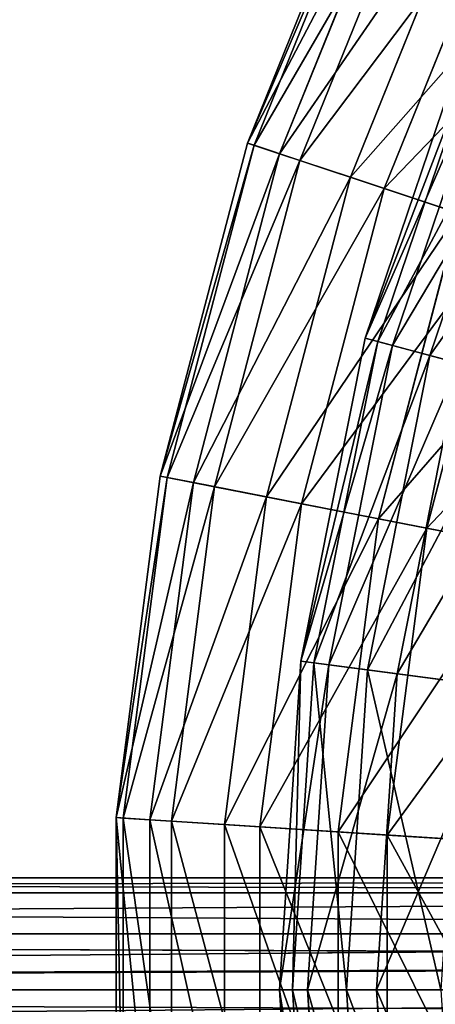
# Model space of a CAD drawing. Extents: x 1 to 199, y -10 to 2.
# Tile 449 of 656: x 77.026 to 77.954, y -4.187 to -1.991. Entities that reach past the tile are written whole.
import ezdxf

# ---------------------------------------------------------------- set-up
doc = ezdxf.new("R2010")
doc.units = 0
doc.header["$LTSCALE"] = 2.54
doc.layers.get('0').update_dxf_attribs({"color": 13, "linetype": 'CONTINUOUS'})

# ---------------------------------------------------------------- blocks, each defined once
blk = doc.blocks.new('SLING-V-10355_STL')
at = {"color": 0}
for p, q in [((77.8224, -1.5535, 6.9411), (77.5342, -2.2656, 6.9411)), ((77.8224, -1.5535, 6.9411), (77.5342, -2.2656, 6.9411)), ((77.837, -1.5605, 6.1982), (77.5494, -2.2707, 6.1982)), ((77.837, -1.5605, 6.1982), (77.5494, -2.2707, 6.1982)), ((77.8908, -1.5864, 7.6803), (77.6061, -2.2895, 7.6803)), ((77.8908, -1.5864, 7.6803), (77.6061, -2.2895, 7.6803)), ((77.9341, -1.6073, 5.4629), (77.6518, -2.3046, 5.4629)), ((77.9341, -1.6073, 5.4629), (77.6518, -2.3046, 5.4629)), ((78.0409, -1.6587, 8.4045), (77.7643, -2.342, 8.4045)), ((78.0409, -1.6587, 8.4045), (77.7643, -2.342, 8.4045)), ((78.1124, -1.6931, 4.7467), (77.8396, -2.367, 4.7467)), ((78.1124, -1.6931, 4.7467), (77.8396, -2.367, 4.7467)), ((77.7974, -2.7007, 6.557), (78.0336, -2.0048, 6.557)), ((77.7974, -2.7007, 6.557), (78.0336, -2.0048, 6.557)), ((77.8255, -2.7082, 7.2935), (78.0605, -2.0159, 7.2935)), ((77.8255, -2.7082, 7.2935), (78.0605, -2.0159, 7.2935)), ((77.8582, -2.717, 5.8226), (78.0918, -2.0289, 5.8226)), ((77.8582, -2.717, 5.8226), (78.0918, -2.0289, 5.8226)), ((77.9421, -2.7394, 8.0207), (78.172, -2.0621, 8.0207)), ((77.9421, -2.7394, 8.0207), (78.172, -2.0621, 8.0207)), ((77.5342, -2.2656, 6.9411), (77.3393, -3.0087, 6.9411)), ((77.5342, -2.2656, 6.9411), (77.3393, -3.0087, 6.9411)), ((77.5494, -2.2707, 6.1982), (77.3551, -3.0117, 6.1982)), ((77.5494, -2.2707, 6.1982), (77.3551, -3.0117, 6.1982)), ((77.5342, -2.2656, 6.9411), (77.6061, -2.2895, 7.6803)), ((77.5342, -2.2656, 6.9411), (77.6061, -2.2895, 7.6803)), ((77.5494, -2.2707, 6.1982), (77.5342, -2.2656, 6.9411)), ((77.5494, -2.2707, 6.1982), (77.5342, -2.2656, 6.9411)), ((77.6518, -2.3046, 5.4629), (77.5494, -2.2707, 6.1982)), ((77.6518, -2.3046, 5.4629), (77.5494, -2.2707, 6.1982)), ((77.6061, -2.2895, 7.6803), (77.4137, -3.0232, 7.6803)), ((77.6061, -2.2895, 7.6803), (77.4137, -3.0232, 7.6803)), ((77.6518, -2.3046, 5.4629), (77.4609, -3.0324, 5.4629)), ((77.6518, -2.3046, 5.4629), (77.4609, -3.0324, 5.4629)), ((77.6061, -2.2895, 7.6803), (77.7643, -2.342, 8.4045)), ((77.6061, -2.2895, 7.6803), (77.7643, -2.342, 8.4045)), ((77.8396, -2.367, 4.7467), (77.6518, -2.3046, 5.4629)), ((77.8396, -2.367, 4.7467), (77.6518, -2.3046, 5.4629)), ((77.7643, -2.342, 8.4045), (77.5773, -3.055, 8.4045)), ((77.7643, -2.342, 8.4045), (77.5773, -3.055, 8.4045)), ((77.7643, -2.342, 8.4045), (78.0062, -2.4223, 9.1025)), ((77.7643, -2.342, 8.4045), (78.0062, -2.4223, 9.1025)), ((77.8396, -2.367, 4.7467), (77.6552, -3.0702, 4.7467)), ((77.8396, -2.367, 4.7467), (77.6552, -3.0702, 4.7467)), ((78.11, -2.4568, 4.0604), (77.8396, -2.367, 4.7467)), ((78.11, -2.4568, 4.0604), (77.8396, -2.367, 4.7467)), ((78.0062, -2.4223, 9.1025), (77.8275, -3.1037, 9.1025)), ((78.0062, -2.4223, 9.1025), (77.8275, -3.1037, 9.1025)), ((78.11, -2.4568, 4.0604), (77.9348, -3.1246, 4.0604)), ((78.11, -2.4568, 4.0604), (77.9348, -3.1246, 4.0604)), ((77.654, -3.4214, 6.557), (77.7974, -2.7007, 6.557)), ((77.654, -3.4214, 6.557), (77.7974, -2.7007, 6.557)), ((77.8255, -2.7082, 7.2935), (77.7974, -2.7007, 6.557)), ((77.8255, -2.7082, 7.2935), (77.7974, -2.7007, 6.557)), ((77.7974, -2.7007, 6.557), (77.8582, -2.717, 5.8226)), ((77.7974, -2.7007, 6.557), (77.8582, -2.717, 5.8226)), ((77.6829, -3.4252, 7.2935), (77.8255, -2.7082, 7.2935)), ((77.6829, -3.4252, 7.2935), (77.8255, -2.7082, 7.2935)), ((77.7165, -3.4296, 5.8226), (77.8582, -2.717, 5.8226)), ((77.7165, -3.4296, 5.8226), (77.8582, -2.717, 5.8226)), ((77.9421, -2.7394, 8.0207), (77.8255, -2.7082, 7.2935)), ((77.9421, -2.7394, 8.0207), (77.8255, -2.7082, 7.2935)), ((77.8582, -2.717, 5.8226), (78.007, -2.7568, 5.1017)), ((77.8582, -2.717, 5.8226), (78.007, -2.7568, 5.1017)), ((77.9421, -2.7394, 8.0207), (77.8026, -3.441, 8.0207)), ((77.9421, -2.7394, 8.0207), (77.8026, -3.441, 8.0207)), ((77.9421, -2.7394, 8.0207), (78.1454, -2.7939, 8.7272)), ((77.9421, -2.7394, 8.0207), (78.1454, -2.7939, 8.7272)), ((77.8692, -3.4497, 5.1017), (78.007, -2.7568, 5.1017)), ((77.8692, -3.4497, 5.1017), (78.007, -2.7568, 5.1017)), ((77.3393, -3.0087, 6.9411), (77.2411, -3.7706, 6.9411)), ((77.3393, -3.0087, 6.9411), (77.2411, -3.7706, 6.9411)), ((77.3393, -3.0087, 6.9411), (77.4137, -3.0232, 7.6803)), ((77.3393, -3.0087, 6.9411), (77.4137, -3.0232, 7.6803)), ((77.3551, -3.0117, 6.1982), (77.3393, -3.0087, 6.9411)), ((77.3551, -3.0117, 6.1982), (77.3393, -3.0087, 6.9411)), ((77.3551, -3.0117, 6.1982), (77.2571, -3.7716, 6.1982)), ((77.3551, -3.0117, 6.1982), (77.2571, -3.7716, 6.1982)), ((77.4137, -3.0232, 7.6803), (77.3167, -3.7754, 7.6803)), ((77.4137, -3.0232, 7.6803), (77.3167, -3.7754, 7.6803)), ((77.4609, -3.0324, 5.4629), (77.3551, -3.0117, 6.1982)), ((77.4609, -3.0324, 5.4629), (77.3551, -3.0117, 6.1982)), ((77.4137, -3.0232, 7.6803), (77.5773, -3.055, 8.4045)), ((77.4137, -3.0232, 7.6803), (77.5773, -3.055, 8.4045)), ((77.4609, -3.0324, 5.4629), (77.3647, -3.7785, 5.4629)), ((77.4609, -3.0324, 5.4629), (77.3647, -3.7785, 5.4629)), ((77.6552, -3.0702, 4.7467), (77.4609, -3.0324, 5.4629)), ((77.6552, -3.0702, 4.7467), (77.4609, -3.0324, 5.4629)), ((77.5773, -3.055, 8.4045), (77.483, -3.7861, 8.4045)), ((77.5773, -3.055, 8.4045), (77.483, -3.7861, 8.4045)), ((77.6552, -3.0702, 4.7467), (77.5622, -3.7912, 4.7467)), ((77.6552, -3.0702, 4.7467), (77.5622, -3.7912, 4.7467)), ((77.5773, -3.055, 8.4045), (77.8275, -3.1037, 9.1025)), ((77.5773, -3.055, 8.4045), (77.8275, -3.1037, 9.1025)), ((77.9348, -3.1246, 4.0604), (77.6552, -3.0702, 4.7467)), ((77.9348, -3.1246, 4.0604), (77.6552, -3.0702, 4.7467)), ((77.8275, -3.1037, 9.1025), (77.7374, -3.8024, 9.1025)), ((77.8275, -3.1037, 9.1025), (77.7374, -3.8024, 9.1025)), ((77.8275, -3.1037, 9.1025), (78.1604, -3.1686, 9.7637)), ((77.8275, -3.1037, 9.1025), (78.1604, -3.1686, 9.7637)), ((77.9348, -3.1246, 4.0604), (77.8465, -3.8095, 4.0604)), ((77.9348, -3.1246, 4.0604), (77.8465, -3.8095, 4.0604)), ((78.2956, -3.1949, 3.4145), (77.9348, -3.1246, 4.0604)), ((78.2956, -3.1949, 3.4145), (77.9348, -3.1246, 4.0604)), ((77.606, -4.1547, 6.557), (77.654, -3.4214, 6.557)), ((77.606, -4.1547, 6.557), (77.654, -3.4214, 6.557)), ((77.6829, -3.4252, 7.2935), (77.6351, -4.1547, 7.2935)), ((77.6829, -3.4252, 7.2935), (77.6351, -4.1547, 7.2935)), ((77.6829, -3.4252, 7.2935), (77.654, -3.4214, 6.557)), ((77.6829, -3.4252, 7.2935), (77.654, -3.4214, 6.557)), ((77.654, -3.4214, 6.557), (77.7165, -3.4296, 5.8226)), ((77.654, -3.4214, 6.557), (77.7165, -3.4296, 5.8226)), ((77.6829, -3.4252, 7.2935), (77.8026, -3.441, 8.0207)), ((77.6829, -3.4252, 7.2935), (77.8026, -3.441, 8.0207)), ((77.6689, -4.1547, 5.8226), (77.7165, -3.4296, 5.8226)), ((77.6689, -4.1547, 5.8226), (77.7165, -3.4296, 5.8226)), ((77.7165, -3.4296, 5.8226), (77.8692, -3.4497, 5.1017)), ((77.7165, -3.4296, 5.8226), (77.8692, -3.4497, 5.1017)), ((77.8026, -3.441, 8.0207), (77.7558, -4.1547, 8.0207)), ((77.8026, -3.441, 8.0207), (77.7558, -4.1547, 8.0207)), ((77.8026, -3.441, 8.0207), (78.0112, -3.4684, 8.7272)), ((77.8026, -3.441, 8.0207), (78.0112, -3.4684, 8.7272)), ((77.823, -4.1547, 5.1017), (77.8692, -3.4497, 5.1017)), ((77.823, -4.1547, 5.1017), (77.8692, -3.4497, 5.1017)), ((77.8692, -3.4497, 5.1017), (78.1099, -3.4814, 4.4057)), ((77.8692, -3.4497, 5.1017), (78.1099, -3.4814, 4.4057)), ((77.2411, -3.7706, 6.9411), (77.3167, -3.7754, 7.6803)), ((77.2411, -3.7706, 6.9411), (77.2411, -4.5388, 6.9411)), ((77.2411, -3.7706, 6.9411), (77.3167, -3.7754, 7.6803)), ((77.2571, -3.7716, 6.1982), (77.2411, -3.7706, 6.9411)), ((77.2411, -3.7706, 6.9411), (77.2411, -4.5388, 6.9411)), ((77.2571, -3.7716, 6.1982), (77.2411, -3.7706, 6.9411)), ((77.2571, -3.7716, 6.1982), (77.2571, -4.5378, 6.1982)), ((77.3647, -3.7785, 5.4629), (77.2571, -3.7716, 6.1982)), ((77.2571, -3.7716, 6.1982), (77.2571, -4.5378, 6.1982)), ((77.3647, -3.7785, 5.4629), (77.2571, -3.7716, 6.1982)), ((77.3167, -3.7754, 7.6803), (77.483, -3.7861, 8.4045)), ((77.3167, -3.7754, 7.6803), (77.3167, -4.5339, 7.6803)), ((77.3167, -3.7754, 7.6803), (77.483, -3.7861, 8.4045)), ((77.3167, -3.7754, 7.6803), (77.3167, -4.5339, 7.6803)), ((77.3647, -3.7785, 5.4629), (77.3647, -4.5309, 5.4629)), ((77.5622, -3.7912, 4.7467), (77.3647, -3.7785, 5.4629)), ((77.3647, -3.7785, 5.4629), (77.3647, -4.5309, 5.4629)), ((77.5622, -3.7912, 4.7467), (77.3647, -3.7785, 5.4629)), ((77.483, -3.7861, 8.4045), (77.7374, -3.8024, 9.1025)), ((77.483, -3.7861, 8.4045), (77.483, -4.5233, 8.4045)), ((77.483, -3.7861, 8.4045), (77.7374, -3.8024, 9.1025)), ((77.483, -3.7861, 8.4045), (77.483, -4.5233, 8.4045)), ((77.5622, -3.7912, 4.7467), (77.5622, -4.5182, 4.7467)), ((77.8465, -3.8095, 4.0604), (77.5622, -3.7912, 4.7467)), ((77.5622, -3.7912, 4.7467), (77.5622, -4.5182, 4.7467)), ((77.8465, -3.8095, 4.0604), (77.5622, -3.7912, 4.7467)), ((77.7374, -3.8024, 9.1025), (78.0759, -3.8242, 9.7637)), ((77.7374, -3.8024, 9.1025), (77.7374, -4.5069, 9.1025)), ((77.7374, -3.8024, 9.1025), (78.0759, -3.8242, 9.7637)), ((77.7374, -3.8024, 9.1025), (77.7374, -4.5069, 9.1025)), ((77.8465, -3.8095, 4.0604), (77.8465, -4.4999, 4.0604)), ((78.2133, -3.833, 3.4145), (77.8465, -3.8095, 4.0604)), ((77.8465, -3.8095, 4.0604), (77.8465, -4.4999, 4.0604)), ((78.2133, -3.833, 3.4145), (77.8465, -3.8095, 4.0604)), ((82.974, -3.9047, 14.571), (68.1393, -3.9047, 130.0795)), ((82.974, -3.9047, 14.571), (68.1393, -3.9047, 130.0795)), ((82.849, -3.9382, 14.563), (68.0153, -3.9382, 130.0636)), ((82.849, -3.9382, 14.563), (68.0153, -3.9382, 130.0636)), ((83.099, -3.9382, 14.579), (68.2632, -3.9382, 130.0954)), ((83.099, -3.9382, 14.579), (68.2632, -3.9382, 130.0954)), ((67.8913, -4.1547, 130.0476), (82.7575, -4.0297, 14.5572)), ((67.8913, -4.1547, 130.0476), (82.7575, -4.0297, 14.5572)), ((82.7575, -4.0297, 14.5572), (67.9245, -4.0297, 130.0519)), ((82.7575, -4.0297, 14.5572), (67.9245, -4.0297, 130.0519)), ((83.1906, -4.0297, 14.5849), (68.354, -4.0297, 130.1071)), ((83.2155, -4.09, 14.5865), (68.354, -4.0297, 130.1071)), ((83.2155, -4.09, 14.5865), (68.354, -4.0297, 130.1071)), ((83.1906, -4.0297, 14.5849), (68.354, -4.0297, 130.1071)), ((82.7326, -4.09, 14.5556), (67.8913, -4.1547, 130.0476)), ((82.7326, -4.09, 14.5556), (67.8913, -4.1547, 130.0476)), ((83.2155, -4.09, 14.5865), (68.3872, -4.1547, 130.1113)), ((83.2155, -4.09, 14.5865), (68.3872, -4.1547, 130.1113)), ((82.724, -4.1547, 14.555), (67.8913, -4.1547, 130.0476)), ((82.724, -4.1547, 14.555), (67.8913, -4.1547, 130.0476)), ((83.2257, -4.1547, 14.587), (68.3872, -4.1547, 130.1113)), ((83.2257, -4.1547, 14.587), (68.3872, -4.1547, 130.1113)), ((77.6351, -4.1547, 7.2935), (77.606, -4.1547, 6.557)), ((77.606, -4.1547, 6.557), (77.6689, -4.1547, 5.8226)), ((77.606, -4.1547, 6.557), (77.6689, -4.1547, 5.8226)), ((77.606, -4.1547, 6.557), (77.654, -4.888, 6.557)), ((77.6351, -4.1547, 7.2935), (77.606, -4.1547, 6.557)), ((77.606, -4.1547, 6.557), (77.654, -4.888, 6.557)), ((77.7558, -4.1547, 8.0207), (77.6351, -4.1547, 7.2935)), ((77.6351, -4.1547, 7.2935), (77.6829, -4.8842, 7.2935)), ((77.7558, -4.1547, 8.0207), (77.6351, -4.1547, 7.2935)), ((77.6351, -4.1547, 7.2935), (77.6829, -4.8842, 7.2935)), ((77.6689, -4.1547, 5.8226), (77.823, -4.1547, 5.1017)), ((77.6689, -4.1547, 5.8226), (77.823, -4.1547, 5.1017)), ((77.6689, -4.1547, 5.8226), (77.7165, -4.8798, 5.8226)), ((77.6689, -4.1547, 5.8226), (77.7165, -4.8798, 5.8226)), ((77.9662, -4.1547, 8.7272), (77.7558, -4.1547, 8.0207)), ((77.7558, -4.1547, 8.0207), (77.8026, -4.8684, 8.0207)), ((77.9662, -4.1547, 8.7272), (77.7558, -4.1547, 8.0207)), ((77.7558, -4.1547, 8.0207), (77.8026, -4.8684, 8.0207)), ((77.823, -4.1547, 5.1017), (78.0657, -4.1547, 4.4057)), ((77.823, -4.1547, 5.1017), (78.0657, -4.1547, 4.4057)), ((77.823, -4.1547, 5.1017), (77.8692, -4.8596, 5.1017)), ((77.823, -4.1547, 5.1017), (77.8692, -4.8596, 5.1017))]:
    blk.add_line(p, q, dxfattribs=at)
at = {"color": 7}
mesh = blk.add_polyface(dxfattribs=at)
corners = [(77.8908, -1.5864, 7.6803), (77.5342, -2.2656, 6.9411), (77.6061, -2.2895, 7.6803), (77.8224, -1.5535, 6.9411)]
mesh.append_faces([[corners[k] for k in face] for face in [(0, 1, 2), (1, 0, 3)]], dxfattribs={"vtx0": -1, "color": 7})
mesh = blk.add_polyface(dxfattribs=at)
corners = [(77.5342, -2.2656, 6.9411), (77.837, -1.5605, 6.1982), (77.5494, -2.2707, 6.1982), (77.8224, -1.5535, 6.9411)]
mesh.append_faces([[corners[k] for k in face] for face in [(0, 1, 2), (1, 0, 3)]], dxfattribs={"vtx0": -1, "color": 7})
mesh = blk.add_polyface(dxfattribs=at)
corners = [(77.5494, -2.2707, 6.1982), (77.9341, -1.6073, 5.4629), (77.6518, -2.3046, 5.4629), (77.837, -1.5605, 6.1982)]
mesh.append_faces([[corners[k] for k in face] for face in [(0, 1, 2), (1, 0, 3)]], dxfattribs={"vtx0": -1, "color": 7})
mesh = blk.add_polyface(dxfattribs=at)
corners = [(78.0409, -1.6587, 8.4045), (77.6061, -2.2895, 7.6803), (77.7643, -2.342, 8.4045), (77.8908, -1.5864, 7.6803)]
mesh.append_faces([[corners[k] for k in face] for face in [(0, 1, 2), (1, 0, 3)]], dxfattribs={"vtx0": -1, "color": 7})
mesh = blk.add_polyface(dxfattribs=at)
corners = [(77.6518, -2.3046, 5.4629), (78.1124, -1.6931, 4.7467), (77.8396, -2.367, 4.7467), (77.9341, -1.6073, 5.4629)]
mesh.append_faces([[corners[k] for k in face] for face in [(0, 1, 2), (1, 0, 3)]], dxfattribs={"vtx0": -1, "color": 7})
mesh = blk.add_polyface(dxfattribs=at)
corners = [(78.2706, -1.7693, 9.1025), (77.7643, -2.342, 8.4045), (78.0062, -2.4223, 9.1025), (78.0409, -1.6587, 8.4045)]
mesh.append_faces([[corners[k] for k in face] for face in [(0, 1, 2), (1, 0, 3)]], dxfattribs={"vtx0": -1, "color": 7})
mesh = blk.add_polyface(dxfattribs=at)
corners = [(77.8396, -2.367, 4.7467), (78.3691, -1.8167, 4.0604), (78.11, -2.4568, 4.0604), (78.1124, -1.6931, 4.7467)]
mesh.append_faces([[corners[k] for k in face] for face in [(0, 1, 2), (1, 0, 3)]], dxfattribs={"vtx0": -1, "color": 7})
mesh = blk.add_polyface(dxfattribs=at)
corners = [(77.7974, -2.7007, 6.557), (78.0605, -2.0159, 7.2935), (77.8255, -2.7082, 7.2935), (78.0336, -2.0048, 6.557)]
mesh.append_faces([[corners[k] for k in face] for face in [(0, 1, 2), (1, 0, 3)]], dxfattribs={"vtx0": -1, "color": 7})
mesh = blk.add_polyface(dxfattribs=at)
corners = [(78.0918, -2.0289, 5.8226), (77.7974, -2.7007, 6.557), (77.8582, -2.717, 5.8226), (78.0336, -2.0048, 6.557)]
mesh.append_faces([[corners[k] for k in face] for face in [(0, 1, 2), (1, 0, 3)]], dxfattribs={"vtx0": -1, "color": 7})
mesh = blk.add_polyface(dxfattribs=at)
corners = [(77.8255, -2.7082, 7.2935), (78.172, -2.0621, 8.0207), (77.9421, -2.7394, 8.0207), (78.0605, -2.0159, 7.2935)]
mesh.append_faces([[corners[k] for k in face] for face in [(0, 1, 2), (1, 0, 3)]], dxfattribs={"vtx0": -1, "color": 7})
mesh = blk.add_polyface(dxfattribs=at)
corners = [(78.2341, -2.0879, 5.1017), (77.8582, -2.717, 5.8226), (78.007, -2.7568, 5.1017), (78.0918, -2.0289, 5.8226)]
mesh.append_faces([[corners[k] for k in face] for face in [(0, 1, 2), (1, 0, 3)]], dxfattribs={"vtx0": -1, "color": 7})
mesh = blk.add_polyface(dxfattribs=at)
corners = [(77.9421, -2.7394, 8.0207), (78.3664, -2.1427, 8.7272), (78.1454, -2.7939, 8.7272), (78.172, -2.0621, 8.0207)]
mesh.append_faces([[corners[k] for k in face] for face in [(0, 1, 2), (1, 0, 3)]], dxfattribs={"vtx0": -1, "color": 7})
mesh = blk.add_polyface(dxfattribs=at)
corners = [(77.6061, -2.2895, 7.6803), (77.3393, -3.0087, 6.9411), (77.4137, -3.0232, 7.6803), (77.5342, -2.2656, 6.9411)]
mesh.append_faces([[corners[k] for k in face] for face in [(0, 1, 2), (1, 0, 3)]], dxfattribs={"vtx0": -1, "color": 7})
mesh = blk.add_polyface(dxfattribs=at)
corners = [(77.3393, -3.0087, 6.9411), (77.5494, -2.2707, 6.1982), (77.3551, -3.0117, 6.1982), (77.5342, -2.2656, 6.9411)]
mesh.append_faces([[corners[k] for k in face] for face in [(0, 1, 2), (1, 0, 3)]], dxfattribs={"vtx0": -1, "color": 7})
mesh = blk.add_polyface(dxfattribs=at)
corners = [(77.3551, -3.0117, 6.1982), (77.6518, -2.3046, 5.4629), (77.4609, -3.0324, 5.4629), (77.5494, -2.2707, 6.1982)]
mesh.append_faces([[corners[k] for k in face] for face in [(0, 1, 2), (1, 0, 3)]], dxfattribs={"vtx0": -1, "color": 7})
mesh = blk.add_polyface(dxfattribs=at)
corners = [(77.7643, -2.342, 8.4045), (77.4137, -3.0232, 7.6803), (77.5773, -3.055, 8.4045), (77.6061, -2.2895, 7.6803)]
mesh.append_faces([[corners[k] for k in face] for face in [(0, 1, 2), (1, 0, 3)]], dxfattribs={"vtx0": -1, "color": 7})
mesh = blk.add_polyface(dxfattribs=at)
corners = [(77.4609, -3.0324, 5.4629), (77.8396, -2.367, 4.7467), (77.6552, -3.0702, 4.7467), (77.6518, -2.3046, 5.4629)]
mesh.append_faces([[corners[k] for k in face] for face in [(0, 1, 2), (1, 0, 3)]], dxfattribs={"vtx0": -1, "color": 7})
mesh = blk.add_polyface(dxfattribs=at)
corners = [(78.0062, -2.4223, 9.1025), (77.5773, -3.055, 8.4045), (77.8275, -3.1037, 9.1025), (77.7643, -2.342, 8.4045)]
mesh.append_faces([[corners[k] for k in face] for face in [(0, 1, 2), (1, 0, 3)]], dxfattribs={"vtx0": -1, "color": 7})
mesh = blk.add_polyface(dxfattribs=at)
corners = [(77.6552, -3.0702, 4.7467), (78.11, -2.4568, 4.0604), (77.9348, -3.1246, 4.0604), (77.8396, -2.367, 4.7467)]
mesh.append_faces([[corners[k] for k in face] for face in [(0, 1, 2), (1, 0, 3)]], dxfattribs={"vtx0": -1, "color": 7})
mesh = blk.add_polyface(dxfattribs=at)
corners = [(78.3281, -2.5292, 9.7637), (77.8275, -3.1037, 9.1025), (78.1604, -3.1686, 9.7637), (78.0062, -2.4223, 9.1025)]
mesh.append_faces([[corners[k] for k in face] for face in [(0, 1, 2), (1, 0, 3)]], dxfattribs={"vtx0": -1, "color": 7})
mesh = blk.add_polyface(dxfattribs=at)
corners = [(77.9348, -3.1246, 4.0604), (78.4588, -2.5726, 3.4145), (78.2956, -3.1949, 3.4145), (78.11, -2.4568, 4.0604)]
mesh.append_faces([[corners[k] for k in face] for face in [(0, 1, 2), (1, 0, 3)]], dxfattribs={"vtx0": -1, "color": 7})
mesh = blk.add_polyface(dxfattribs=at)
corners = [(77.654, -3.4214, 6.557), (77.8255, -2.7082, 7.2935), (77.6829, -3.4252, 7.2935), (77.7974, -2.7007, 6.557)]
mesh.append_faces([[corners[k] for k in face] for face in [(0, 1, 2), (1, 0, 3)]], dxfattribs={"vtx0": -1, "color": 7})
mesh = blk.add_polyface(dxfattribs=at)
corners = [(77.8582, -2.717, 5.8226), (77.654, -3.4214, 6.557), (77.7165, -3.4296, 5.8226), (77.7974, -2.7007, 6.557)]
mesh.append_faces([[corners[k] for k in face] for face in [(0, 1, 2), (1, 0, 3)]], dxfattribs={"vtx0": -1, "color": 7})
mesh = blk.add_polyface(dxfattribs=at)
corners = [(77.6829, -3.4252, 7.2935), (77.9421, -2.7394, 8.0207), (77.8026, -3.441, 8.0207), (77.8255, -2.7082, 7.2935)]
mesh.append_faces([[corners[k] for k in face] for face in [(0, 1, 2), (1, 0, 3)]], dxfattribs={"vtx0": -1, "color": 7})
mesh = blk.add_polyface(dxfattribs=at)
corners = [(78.007, -2.7568, 5.1017), (77.7165, -3.4296, 5.8226), (77.8692, -3.4497, 5.1017), (77.8582, -2.717, 5.8226)]
mesh.append_faces([[corners[k] for k in face] for face in [(0, 1, 2), (1, 0, 3)]], dxfattribs={"vtx0": -1, "color": 7})
mesh = blk.add_polyface(dxfattribs=at)
corners = [(77.8026, -3.441, 8.0207), (78.1454, -2.7939, 8.7272), (78.0112, -3.4684, 8.7272), (77.9421, -2.7394, 8.0207)]
mesh.append_faces([[corners[k] for k in face] for face in [(0, 1, 2), (1, 0, 3)]], dxfattribs={"vtx0": -1, "color": 7})
mesh = blk.add_polyface(dxfattribs=at)
corners = [(78.2415, -2.8197, 4.4057), (77.8692, -3.4497, 5.1017), (78.1099, -3.4814, 4.4057), (78.007, -2.7568, 5.1017)]
mesh.append_faces([[corners[k] for k in face] for face in [(0, 1, 2), (1, 0, 3)]], dxfattribs={"vtx0": -1, "color": 7})
mesh = blk.add_polyface(dxfattribs=at)
corners = [(77.4137, -3.0232, 7.6803), (77.2411, -3.7706, 6.9411), (77.3167, -3.7754, 7.6803), (77.3393, -3.0087, 6.9411)]
mesh.append_faces([[corners[k] for k in face] for face in [(0, 1, 2), (1, 0, 3)]], dxfattribs={"vtx0": -1, "color": 7})
mesh = blk.add_polyface(dxfattribs=at)
corners = [(77.2411, -3.7706, 6.9411), (77.3551, -3.0117, 6.1982), (77.2571, -3.7716, 6.1982), (77.3393, -3.0087, 6.9411)]
mesh.append_faces([[corners[k] for k in face] for face in [(0, 1, 2), (1, 0, 3)]], dxfattribs={"vtx0": -1, "color": 7})
mesh = blk.add_polyface(dxfattribs=at)
corners = [(77.2571, -3.7716, 6.1982), (77.4609, -3.0324, 5.4629), (77.3647, -3.7785, 5.4629), (77.3551, -3.0117, 6.1982)]
mesh.append_faces([[corners[k] for k in face] for face in [(0, 1, 2), (1, 0, 3)]], dxfattribs={"vtx0": -1, "color": 7})
mesh = blk.add_polyface(dxfattribs=at)
corners = [(77.5773, -3.055, 8.4045), (77.3167, -3.7754, 7.6803), (77.483, -3.7861, 8.4045), (77.4137, -3.0232, 7.6803)]
mesh.append_faces([[corners[k] for k in face] for face in [(0, 1, 2), (1, 0, 3)]], dxfattribs={"vtx0": -1, "color": 7})
mesh = blk.add_polyface(dxfattribs=at)
corners = [(77.3647, -3.7785, 5.4629), (77.6552, -3.0702, 4.7467), (77.5622, -3.7912, 4.7467), (77.4609, -3.0324, 5.4629)]
mesh.append_faces([[corners[k] for k in face] for face in [(0, 1, 2), (1, 0, 3)]], dxfattribs={"vtx0": -1, "color": 7})
mesh = blk.add_polyface(dxfattribs=at)
corners = [(77.8275, -3.1037, 9.1025), (77.483, -3.7861, 8.4045), (77.7374, -3.8024, 9.1025), (77.5773, -3.055, 8.4045)]
mesh.append_faces([[corners[k] for k in face] for face in [(0, 1, 2), (1, 0, 3)]], dxfattribs={"vtx0": -1, "color": 7})
mesh = blk.add_polyface(dxfattribs=at)
corners = [(77.5622, -3.7912, 4.7467), (77.9348, -3.1246, 4.0604), (77.8465, -3.8095, 4.0604), (77.6552, -3.0702, 4.7467)]
mesh.append_faces([[corners[k] for k in face] for face in [(0, 1, 2), (1, 0, 3)]], dxfattribs={"vtx0": -1, "color": 7})
mesh = blk.add_polyface(dxfattribs=at)
corners = [(78.1604, -3.1686, 9.7637), (77.7374, -3.8024, 9.1025), (78.0759, -3.8242, 9.7637), (77.8275, -3.1037, 9.1025)]
mesh.append_faces([[corners[k] for k in face] for face in [(0, 1, 2), (1, 0, 3)]], dxfattribs={"vtx0": -1, "color": 7})
mesh = blk.add_polyface(dxfattribs=at)
corners = [(77.8465, -3.8095, 4.0604), (78.2956, -3.1949, 3.4145), (78.2133, -3.833, 3.4145), (77.9348, -3.1246, 4.0604)]
mesh.append_faces([[corners[k] for k in face] for face in [(0, 1, 2), (1, 0, 3)]], dxfattribs={"vtx0": -1, "color": 7})
mesh = blk.add_polyface(dxfattribs=at)
corners = [(77.654, -3.4214, 6.557), (77.6351, -4.1547, 7.2935), (77.606, -4.1547, 6.557), (77.6829, -3.4252, 7.2935)]
mesh.append_faces([[corners[k] for k in face] for face in [(0, 1, 2), (1, 0, 3)]], dxfattribs={"vtx0": -1, "color": 7})
mesh = blk.add_polyface(dxfattribs=at)
corners = [(77.7165, -3.4296, 5.8226), (77.606, -4.1547, 6.557), (77.6689, -4.1547, 5.8226), (77.654, -3.4214, 6.557)]
mesh.append_faces([[corners[k] for k in face] for face in [(0, 1, 2), (1, 0, 3)]], dxfattribs={"vtx0": -1, "color": 7})
mesh = blk.add_polyface(dxfattribs=at)
corners = [(77.6829, -3.4252, 7.2935), (77.7558, -4.1547, 8.0207), (77.6351, -4.1547, 7.2935), (77.8026, -3.441, 8.0207)]
mesh.append_faces([[corners[k] for k in face] for face in [(0, 1, 2), (1, 0, 3)]], dxfattribs={"vtx0": -1, "color": 7})
mesh = blk.add_polyface(dxfattribs=at)
corners = [(77.8692, -3.4497, 5.1017), (77.6689, -4.1547, 5.8226), (77.823, -4.1547, 5.1017), (77.7165, -3.4296, 5.8226)]
mesh.append_faces([[corners[k] for k in face] for face in [(0, 1, 2), (1, 0, 3)]], dxfattribs={"vtx0": -1, "color": 7})
mesh = blk.add_polyface(dxfattribs=at)
corners = [(77.8026, -3.441, 8.0207), (77.9662, -4.1547, 8.7272), (77.7558, -4.1547, 8.0207), (78.0112, -3.4684, 8.7272)]
mesh.append_faces([[corners[k] for k in face] for face in [(0, 1, 2), (1, 0, 3)]], dxfattribs={"vtx0": -1, "color": 7})
mesh = blk.add_polyface(dxfattribs=at)
corners = [(78.1099, -3.4814, 4.4057), (77.823, -4.1547, 5.1017), (78.0657, -4.1547, 4.4057), (77.8692, -3.4497, 5.1017)]
mesh.append_faces([[corners[k] for k in face] for face in [(0, 1, 2), (1, 0, 3)]], dxfattribs={"vtx0": -1, "color": 7})
mesh = blk.add_polyface(dxfattribs=at)
corners = [(77.3167, -4.5339, 7.6803), (77.2411, -3.7706, 6.9411), (77.2411, -4.5388, 6.9411), (77.3167, -3.7754, 7.6803)]
mesh.append_faces([[corners[k] for k in face] for face in [(0, 1, 2), (1, 0, 3)]], dxfattribs={"vtx0": -1, "color": 7})
mesh = blk.add_polyface(dxfattribs=at)
corners = [(77.2411, -3.7706, 6.9411), (77.2571, -4.5378, 6.1982), (77.2411, -4.5388, 6.9411), (77.2571, -3.7716, 6.1982)]
mesh.append_faces([[corners[k] for k in face] for face in [(0, 1, 2), (1, 0, 3)]], dxfattribs={"vtx0": -1, "color": 7})
mesh = blk.add_polyface(dxfattribs=at)
corners = [(77.2571, -3.7716, 6.1982), (77.3647, -4.5309, 5.4629), (77.2571, -4.5378, 6.1982), (77.3647, -3.7785, 5.4629)]
mesh.append_faces([[corners[k] for k in face] for face in [(0, 1, 2), (1, 0, 3)]], dxfattribs={"vtx0": -1, "color": 7})
mesh = blk.add_polyface(dxfattribs=at)
corners = [(77.483, -4.5233, 8.4045), (77.3167, -3.7754, 7.6803), (77.3167, -4.5339, 7.6803), (77.483, -3.7861, 8.4045)]
mesh.append_faces([[corners[k] for k in face] for face in [(0, 1, 2), (1, 0, 3)]], dxfattribs={"vtx0": -1, "color": 7})
mesh = blk.add_polyface(dxfattribs=at)
corners = [(77.3647, -3.7785, 5.4629), (77.5622, -4.5182, 4.7467), (77.3647, -4.5309, 5.4629), (77.5622, -3.7912, 4.7467)]
mesh.append_faces([[corners[k] for k in face] for face in [(0, 1, 2), (1, 0, 3)]], dxfattribs={"vtx0": -1, "color": 7})
mesh = blk.add_polyface(dxfattribs=at)
corners = [(77.7374, -4.5069, 9.1025), (77.483, -3.7861, 8.4045), (77.483, -4.5233, 8.4045), (77.7374, -3.8024, 9.1025)]
mesh.append_faces([[corners[k] for k in face] for face in [(0, 1, 2), (1, 0, 3)]], dxfattribs={"vtx0": -1, "color": 7})
mesh = blk.add_polyface(dxfattribs=at)
corners = [(77.5622, -3.7912, 4.7467), (77.8465, -4.4999, 4.0604), (77.5622, -4.5182, 4.7467), (77.8465, -3.8095, 4.0604)]
mesh.append_faces([[corners[k] for k in face] for face in [(0, 1, 2), (1, 0, 3)]], dxfattribs={"vtx0": -1, "color": 7})
mesh = blk.add_polyface(dxfattribs=at)
corners = [(78.0759, -4.4852, 9.7637), (77.7374, -3.8024, 9.1025), (77.7374, -4.5069, 9.1025), (78.0759, -3.8242, 9.7637)]
mesh.append_faces([[corners[k] for k in face] for face in [(0, 1, 2), (1, 0, 3)]], dxfattribs={"vtx0": -1, "color": 7})
mesh = blk.add_polyface(dxfattribs=at)
corners = [(77.8465, -3.8095, 4.0604), (78.2133, -4.4764, 3.4145), (77.8465, -4.4999, 4.0604), (78.2133, -3.833, 3.4145)]
mesh.append_faces([[corners[k] for k in face] for face in [(0, 1, 2), (1, 0, 3)]], dxfattribs={"vtx0": -1, "color": 7})
at = {"color": 18}
mesh = blk.add_polyface(dxfattribs=at)
corners = [(68.0153, -3.9382, 130.0636), (82.974, -3.9047, 14.571), (82.849, -3.9382, 14.563), (68.1393, -3.9047, 130.0795)]
mesh.append_faces([[corners[k] for k in face] for face in [(0, 1, 2), (1, 0, 3)]], dxfattribs={"vtx0": -1, "color": 18})
mesh = blk.add_polyface(dxfattribs=at)
corners = [(68.1393, -3.9047, 130.0795), (83.099, -3.9382, 14.579), (82.974, -3.9047, 14.571), (68.2632, -3.9382, 130.0954)]
mesh.append_faces([[corners[k] for k in face] for face in [(0, 1, 2), (1, 0, 3)]], dxfattribs={"vtx0": -1, "color": 18})
mesh = blk.add_polyface(dxfattribs=at)
corners = [(67.9245, -4.0297, 130.0519), (82.849, -3.9382, 14.563), (82.7575, -4.0297, 14.5572), (68.0153, -3.9382, 130.0636)]
mesh.append_faces([[corners[k] for k in face] for face in [(0, 1, 2), (1, 0, 3)]], dxfattribs={"vtx0": -1, "color": 18})
mesh = blk.add_polyface(dxfattribs=at)
corners = [(68.2632, -3.9382, 130.0954), (83.1906, -4.0297, 14.5849), (83.099, -3.9382, 14.579), (68.354, -4.0297, 130.1071)]
mesh.append_faces([[corners[k] for k in face] for face in [(0, 1, 2), (1, 0, 3)]], dxfattribs={"vtx0": -1, "color": 18})
mesh = blk.add_polyface(dxfattribs=at)
corners = [(82.7575, -4.0297, 14.5572), (82.7326, -4.09, 14.5556), (67.8913, -4.1547, 130.0476)]
mesh.append_faces([[corners[k] for k in face] for face in [(0, 1, 2)]], dxfattribs={"color": 18})
mesh = blk.add_polyface(dxfattribs=at)
corners = [(82.7575, -4.0297, 14.5572), (67.8913, -4.1547, 130.0476), (67.9245, -4.0297, 130.0519)]
mesh.append_faces([[corners[k] for k in face] for face in [(0, 1, 2)]], dxfattribs={"color": 18})
mesh = blk.add_polyface(dxfattribs=at)
corners = [(68.354, -4.0297, 130.1071), (68.3872, -4.1547, 130.1113), (83.2155, -4.09, 14.5865)]
mesh.append_faces([[corners[k] for k in face] for face in [(0, 1, 2)]], dxfattribs={"color": 18})
mesh = blk.add_polyface(dxfattribs=at)
corners = [(68.354, -4.0297, 130.1071), (83.2155, -4.09, 14.5865), (83.1906, -4.0297, 14.5849)]
mesh.append_faces([[corners[k] for k in face] for face in [(0, 1, 2)]], dxfattribs={"color": 18})
mesh = blk.add_polyface(dxfattribs=at)
corners = [(82.7326, -4.09, 14.5556), (82.724, -4.1547, 14.555), (67.8913, -4.1547, 130.0476)]
mesh.append_faces([[corners[k] for k in face] for face in [(0, 1, 2)]], dxfattribs={"color": 18})
mesh = blk.add_polyface(dxfattribs=at)
corners = [(83.2155, -4.09, 14.5865), (68.3872, -4.1547, 130.1113), (83.2257, -4.1547, 14.587)]
mesh.append_faces([[corners[k] for k in face] for face in [(0, 1, 2)]], dxfattribs={"color": 18})
mesh = blk.add_polyface(dxfattribs=at)
corners = [(82.724, -4.1547, 14.555), (67.9245, -4.2797, 130.0519), (67.8913, -4.1547, 130.0476)]
mesh.append_faces([[corners[k] for k in face] for face in [(0, 1, 2)]], dxfattribs={"color": 18})
mesh = blk.add_polyface(dxfattribs=at)
corners = [(82.724, -4.1547, 14.555), (82.7326, -4.2194, 14.5556), (67.9245, -4.2797, 130.0519)]
mesh.append_faces([[corners[k] for k in face] for face in [(0, 1, 2)]], dxfattribs={"color": 18})
mesh = blk.add_polyface(dxfattribs=at)
corners = [(68.3872, -4.1547, 130.1113), (68.354, -4.2797, 130.1071), (83.2155, -4.2194, 14.5865)]
mesh.append_faces([[corners[k] for k in face] for face in [(0, 1, 2)]], dxfattribs={"color": 18})
mesh = blk.add_polyface(dxfattribs=at)
corners = [(68.3872, -4.1547, 130.1113), (83.2155, -4.2194, 14.5865), (83.2257, -4.1547, 14.587)]
mesh.append_faces([[corners[k] for k in face] for face in [(0, 1, 2)]], dxfattribs={"color": 18})
at = {"color": 7}
mesh = blk.add_polyface(dxfattribs=at)
corners = [(77.7165, -4.8798, 5.8226), (77.606, -4.1547, 6.557), (77.654, -4.888, 6.557), (77.6689, -4.1547, 5.8226)]
mesh.append_faces([[corners[k] for k in face] for face in [(0, 1, 2), (1, 0, 3)]], dxfattribs={"vtx0": -1, "color": 7})
mesh = blk.add_polyface(dxfattribs=at)
corners = [(77.606, -4.1547, 6.557), (77.6829, -4.8842, 7.2935), (77.654, -4.888, 6.557), (77.6351, -4.1547, 7.2935)]
mesh.append_faces([[corners[k] for k in face] for face in [(0, 1, 2), (1, 0, 3)]], dxfattribs={"vtx0": -1, "color": 7})
mesh = blk.add_polyface(dxfattribs=at)
corners = [(77.6351, -4.1547, 7.2935), (77.8026, -4.8684, 8.0207), (77.6829, -4.8842, 7.2935), (77.7558, -4.1547, 8.0207)]
mesh.append_faces([[corners[k] for k in face] for face in [(0, 1, 2), (1, 0, 3)]], dxfattribs={"vtx0": -1, "color": 7})
mesh = blk.add_polyface(dxfattribs=at)
corners = [(77.8692, -4.8596, 5.1017), (77.6689, -4.1547, 5.8226), (77.7165, -4.8798, 5.8226), (77.823, -4.1547, 5.1017)]
mesh.append_faces([[corners[k] for k in face] for face in [(0, 1, 2), (1, 0, 3)]], dxfattribs={"vtx0": -1, "color": 7})
mesh = blk.add_polyface(dxfattribs=at)
corners = [(77.7558, -4.1547, 8.0207), (78.0112, -4.8409, 8.7272), (77.8026, -4.8684, 8.0207), (77.9662, -4.1547, 8.7272)]
mesh.append_faces([[corners[k] for k in face] for face in [(0, 1, 2), (1, 0, 3)]], dxfattribs={"vtx0": -1, "color": 7})
mesh = blk.add_polyface(dxfattribs=at)
corners = [(78.1099, -4.828, 4.4057), (77.823, -4.1547, 5.1017), (77.8692, -4.8596, 5.1017), (78.0657, -4.1547, 4.4057)]
mesh.append_faces([[corners[k] for k in face] for face in [(0, 1, 2), (1, 0, 3)]], dxfattribs={"vtx0": -1, "color": 7})

msp = doc.modelspace()

# ---------------------------------------------------------------- block references
at = {"color": 0}
msp.add_blockref('SLING-V-10355_STL', (0, 0), dxfattribs=at)

doc.saveas('drawing.dxf')
